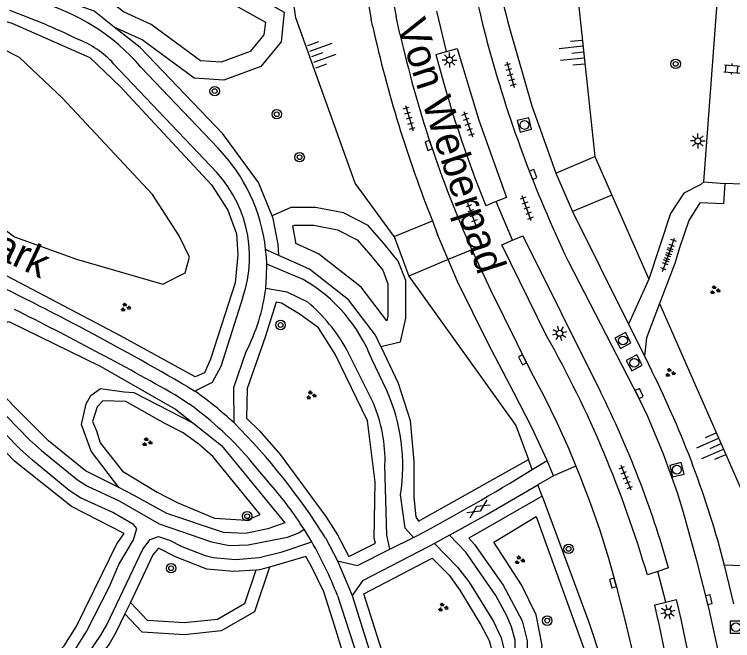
# Model space of a CAD drawing. Extents: x 132999 to 136000, y 398499 to 400501.
# Drawn here: x 133921.6 to 133982.2, y 399095 to 399147.8 of the extents above; entities that cross this region are included whole.
import ezdxf

# ---------------------------------------------------------------- set-up
doc = ezdxf.new("R2010")
doc.units = 0
for name, color, linetype in [('gg-anno-openbare ruimte label', 7, 'Continuous'), ('gg-knt-BGT kruinlijn', 7, 'Continuous'), ('gg-knt-bovenkant onderkant talud', 7, 'Continuous'), ('gg-knt-verharding', 7, 'Continuous'), ('gg-kntw-bovenkant insteek waterloop', 7, 'Continuous'), ('gt-grn-groengrens', 7, 'Continuous'), ('gt-grn-weggrens', 7, 'Continuous'), ('gt-symb-boom', 7, 'Continuous'), ('gt-symb-gesloten verharding', 7, 'Continuous'), ('gt-symb-groenvak', 7, 'Continuous'), ('gt-symb-klinker verharding', 7, 'Continuous'), ('gt-symb-kolk', 7, 'Continuous'), ('gt-symb-lichtmast', 7, 'Continuous'), ('gt-symb-rioolschacht', 7, 'Continuous'), ('gt-symb-talud symbool', 7, 'Continuous'), ('gt-symb-tegel verharding', 7, 'Continuous'), ('gx-grn-maaiveld', 7, 'Continuous')]:
    doc.layers.add(name, color=color, linetype=linetype)

# ---------------------------------------------------------------- blocks, each defined once
blk = doc.blocks.new('gt0-KL1')
at = {"layer": 'gt-symb-klinker verharding'}
for p, q in [((-1.15, 0.3), (1.15, 0.3)), ((-1, -0.3), (-1, 0.3)), ((-0.5, 0.3), (-0.5, 0.45)), ((0, -0.3), (0, 0.3)), ((0.5, 0.3), (0.5, 0.45)), ((1, -0.3), (1, 0.3)), ((-1.15, -0.3), (1.15, -0.3)), ((-0.5, -0.45), (-0.5, -0.3)), ((0.5, -0.45), (0.5, -0.3))]:
    blk.add_line(p, q, dxfattribs=at)
blk = doc.blocks.new('gt0-LMAST')
at = {"layer": 'gt-symb-lichtmast'}
for p, q in [((-0.005, 0.246), (-0.005, 0.621)), ((-0.182, 0.173), (-0.447, 0.438)), ((0.172, 0.173), (0.437, 0.438)), ((-0.255, -0.004), (-0.63, -0.004)), ((-0.182, -0.181), (-0.447, -0.446)), ((-0.005, -0.254), (-0.005, -0.629)), ((0.437, -0.446), (0.172, -0.181)), ((0.245, -0.004), (0.62, -0.004))]:
    blk.add_line(p, q, dxfattribs=at)
blk.add_circle((-0.005, -0.004), 0.25, dxfattribs=at)
blk = doc.blocks.new('gt0-KOLK')
at = {"layer": 'gt-symb-kolk'}
blk.add_lwpolyline([(0, 0), (0.375, 0), (0.375, 0.4), (-0.375, 0.4), (-0.375, 0), (0, 0)], dxfattribs=at)
blk = doc.blocks.new('gt0-RS')
at = {"layer": 'gt-symb-rioolschacht'}
blk.add_lwpolyline([(-0.5, -0.5), (0.5, -0.5), (0.5, 0.5), (-0.5, 0.5)], close=True, dxfattribs=at)
blk.add_circle((0, 0), 0.375, dxfattribs=at)
blk = doc.blocks.new('gt0-TEG1')
at = {"layer": 'gt-symb-tegel verharding'}
for p, q in [((-1.125, 0), (1.125, 0)), ((-0.9, -0.25), (-0.9, 0.25)), ((-0.45, -0.25), (-0.45, 0.25)), ((0, -0.25), (0, 0.25)), ((0.45, -0.25), (0.45, 0.25)), ((0.9, -0.25), (0.9, 0.25))]:
    blk.add_line(p, q, dxfattribs=at)
blk = doc.blocks.new('gt0-TALUD_1')
at = {"layer": 'gt-symb-talud symbool'}
for p, q in [((-1, -1), (-1, 0)), ((-0.5, -2), (-0.5, 0)), ((0, -1), (0, 0)), ((0.5, -2), (0.5, 0)), ((1, -1), (1, 0))]:
    blk.add_line(p, q, dxfattribs=at)
blk = doc.blocks.new('gt0-BOOM')
at = {"layer": 'gt-symb-boom'}
for radius in [0.4, 0.2]:
    blk.add_circle((0, 0), radius, dxfattribs=at)
blk = doc.blocks.new('gt0-GRVAK')
at = {"layer": 'gt-symb-groenvak'}
for p, q in [((-0.11, 0.189), (-0.228, 0.24)), ((-0.182, 0.153), (0.088, 0.153)), ((-0.091, 0.211), (-0.156, 0.322)), ((-0.047, 0.214), (-0.047, 0.393)), ((-0.004, 0.211), (0.061, 0.322)), ((0.015, 0.189), (0.133, 0.24)), ((0.262, -0.052), (0.197, 0.059)), ((0.305, -0.049), (0.305, 0.13)), ((0.349, -0.052), (0.414, 0.059)), ((-0.245, -0.228), (-0.363, -0.177)), ((-0.318, -0.264), (-0.047, -0.264)), ((-0.226, -0.206), (-0.291, -0.095)), ((-0.183, -0.203), (-0.183, -0.024)), ((-0.139, -0.206), (-0.074, -0.095)), ((-0.12, -0.228), (-0.002, -0.177)), ((0.243, -0.074), (0.125, -0.023)), ((0.17, -0.11), (0.441, -0.11)), ((0.368, -0.074), (0.486, -0.023))]:
    blk.add_line(p, q, dxfattribs=at)
blk = doc.blocks.new('gt0-GESVH1')
at = {"layer": 'gt-symb-gesloten verharding'}
for p, q in [((-0.992, -0.261), (0.008, 0.239)), ((0.008, -0.261), (-0.992, 0.239)), ((0.008, 0.239), (1.008, -0.261)), ((1.008, 0.239), (0.008, -0.261))]:
    blk.add_line(p, q, dxfattribs=at)

msp = doc.modelspace()

# ---------------------------------------------------------------- linework, layer by layer
at = {"layer": 'gg-knt-BGT kruinlijn'}
for p, q in [((133966.979, 399168.644), (133970.54, 399135.8)), ((133971.976, 399132.53), (133975.078, 399125.463)), ((133975.988, 399123.39), (133985.723, 399101.212))]:
    msp.add_line(p, q, dxfattribs=at)
msp.add_lwpolyline([(133953.6, 399129.04), (133950.32, 399133.55), (133945.31, 399147.46), (133942.8, 399164.86), (133943.428, 399179.019)], dxfattribs=at)
at = {"layer": 'gg-knt-bovenkant onderkant talud'}
msp.add_line((133953.6, 399129.04), (133954.84, 399125.71), dxfattribs=at)
at = {"layer": 'gg-knt-verharding'}
for p, q in [((133979.732, 399133.642), (133980.867, 399149.093)), ((133954.095, 399146.132), (133953.769, 399147.575)), ((133951.809, 399146.706), (133951.669, 399147.346)), ((133961.328, 399145.906), (133961.46, 399145.39)), ((133957.131, 399144.377), (133958.031, 399144.629)), ((133929.946, 399143.611), (133938.106, 399135)), ((133938.762, 399136.492), (133932.255, 399143.329)), ((133970.54, 399135.8), (133971.976, 399132.53)), ((133967.24, 399134.39), (133968.65, 399131.16)), ((133979.732, 399133.642), (133981.496, 399133.51)), ((133984.578, 399133.394), (133981.496, 399133.51)), ((133962.215, 399131.985), (133961.34, 399131.64)), ((133968.65, 399131.16), (133973.38, 399121.657)), ((133956.838, 399130.367), (133957.271, 399129.205)), ((133958.167, 399127.096), (133957.271, 399129.205)), ((133945.947, 399125.417), (133942.86, 399126.727)), ((133975.078, 399125.463), (133973.38, 399121.657)), ((133973.38, 399121.657), (133974.712, 399118.981)), ((133951.853, 399115.01), (133949.636, 399119.452)), ((133952.96, 399116.114), (133951.716, 399118.704)), ((133974.712, 399118.981), (133975.351, 399117.697)), ((133936.201, 399116.368), (133936.794, 399116.016)), ((133936.362, 399114.906), (133935.132, 399115.702)), ((133965.24, 399109.404), (133966.502, 399110.16)), ((133967.041, 399108.892), (133966.502, 399110.16)), ((133943.212, 399108.127), (133941.659, 399109.96)), ((133965.101, 399109.321), (133965.24, 399109.404)), ((133968.943, 399109.704), (133967.041, 399108.892)), ((133967.041, 399108.892), (133965.728, 399108.127)), ((133946.652, 399103.324), (133946.013, 399104.374)), ((133947.819, 399103.648), (133948.837, 399101.73)), ((133953.253, 399102.694), (133955.23, 399103.679)), ((133955.23, 399103.679), (133955.51, 399103.818)), ((133958.285, 399103.873), (133957.006, 399103.177)), ((133976.739, 399101.123), (133975.85, 399100.827)), ((133985.723, 399101.212), (133981.48, 399101.34)), ((133975.85, 399100.827), (133974.96, 399100.53)), ((133975.581, 399098.005), (133976.506, 399098.228)), ((133976.506, 399098.228), (133977.43, 399098.45))]:
    msp.add_line(p, q, dxfattribs=at)
for points in [[(133963.345, 399146.609), (133965.23, 399140.05), (133967.24, 399134.39)], [(133958.031, 399144.629), (133958.93, 399144.88), (133960.74, 399138.86), (133963.09, 399132.33), (133962.215, 399131.985)], [(133979.732, 399133.642), (133979.459, 399133.416), (133978.047, 399132.704), (133976.908, 399130.991), (133975.078, 399125.463)], [(133981.496, 399133.51), (133981.37, 399131.796), (133979.383, 399131.872), (133978.454, 399130.392), (133977.662, 399128.107)], [(133963.575, 399128.725), (133964.45, 399129.11), (133971.01, 399115.96)], [(133966.462, 399120.687), (133962.7, 399128.34), (133963.575, 399128.725)], [(133942.86, 399126.727), (133942.829, 399127.346), (133942.772, 399127.966)], [(133960.156, 399127.924), (133961.768, 399124.498), (133965.11, 399117.74), (133966.254, 399115.577), (133967.33, 399113.38), (133968.34, 399111.152), (133968.943, 399109.704)], [(133977.662, 399128.107), (133977.283, 399126.785), (133975.988, 399123.39)], [(133966.502, 399110.16), (133965.208, 399112.955), (133963.712, 399115.894), (133961.524, 399120.029), (133958.945, 399125.264), (133958.167, 399127.096)], [(133968.278, 399126.974), (133974.224, 399115.478), (133974.962, 399113.915), (133976.304, 399110.729), (133977.469, 399107.474), (133977.979, 399105.822), (133979.114, 399101.748), (133980.145, 399097.647), (133981.041, 399093.513), (133981.775, 399089.348), (133982.352, 399085.157), (133982.779, 399080.949), (133983.055, 399076.728), (133983.179, 399072.5)], [(133942.776, 399124.67), (133942.85, 399125.696), (133942.86, 399126.727)], [(133946.319, 399123.521), (133944.579, 399124.366), (133942.776, 399124.67)], [(133940.838, 399123.925), (133938.988, 399118.099), (133938.262, 399116.74), (133936.794, 399116.016)], [(133975.988, 399123.39), (133974.886, 399120.5), (133974.712, 399118.981)], [(133921.501, 399089.721), (133922.687, 399090.457), (133925.369, 399092.662), (133926.675, 399094.18), (133927.655, 399095.762), (133929.6, 399099.569), (133930.399, 399101.404), (133931.64, 399103.48), (133931.896, 399104.444), (133931.638, 399104.778), (133929.891, 399105.798), (133927.159, 399107.039), (133926.214, 399107.655), (133923.095, 399110.196), (133922.06, 399111.131), (133918.165, 399115.091), (133916.819, 399116.564), (133915.032, 399119.086)], [(133916.04, 399119.605), (133917.687, 399117.282), (133919.032, 399115.809), (133922.867, 399111.915), (133923.862, 399111.019), (133926.916, 399108.54), (133927.734, 399108.011), (133930.426, 399106.786), (133933.779, 399104.849), (133938.198, 399103.316), (133939.723, 399103.008), (133941.298, 399103.056), (133944.604, 399103.712), (133945.571, 399104.066), (133946.013, 399104.374)], [(133940.102, 399113.335), (133940.094, 399116.326), (133941.124, 399119.358)], [(133953.253, 399102.694), (133952.982, 399103.882), (133952.833, 399109.788)], [(133968.943, 399109.704), (133969.28, 399108.893), (133970.149, 399106.606), (133970.943, 399104.292), (133971.671, 399101.956), (133972.339, 399099.603), (133973.13, 399096.526), (133973.844, 399093.43), (133974.468, 399090.314), (133974.99, 399087.18), (133975.411, 399084.03), (133975.735, 399080.869), (133975.895, 399078.634)], [(133958.285, 399103.873), (133961.429, 399105.63), (133965.728, 399108.127)], [(133955.23, 399103.679), (133954.535, 399104.478), (133954.154, 399107.268)], [(133923.048, 399089.051), (133923.584, 399089.768), (133924.261, 399090.474), (133925.845, 399091.68), (133926.548, 399092.389), (133927.921, 399094.055), (133928.882, 399095.452), (133929.37, 399096.323), (133932.402, 399102.716), (133933.031, 399103.505), (133933.726, 399103.781), (133934.664, 399103.447), (133935.699, 399102.92), (133937.666, 399102.173), (133938.349, 399101.994), (133940.228, 399101.838), (133942.211, 399101.987), (133944.158, 399102.477), (133946.652, 399103.324)], [(133956.311, 399083.718), (133958.064, 399085.147), (133959.367, 399086.299), (133961.351, 399087.821), (133962, 399088.579), (133962.535, 399089.433), (133963.094, 399090.613), (133963.421, 399091.556), (133963.801, 399093.561), (133963.804, 399095.035), (133963.501, 399096.154), (133963.119, 399097.081), (133962.185, 399098.8), (133959.64, 399102.457), (133958.285, 399103.873)], [(133957.006, 399103.177), (133956.463, 399102.885), (133950.935, 399100.039), (133950.056, 399098.811)], [(133957.006, 399103.177), (133958.937, 399101.196), (133959.923, 399099.924), (133961.978, 399096.598), (133962.637, 399095.237), (133962.893, 399094.181), (133962.757, 399093.197), (133962.376, 399092.242), (133960.326, 399088.781), (133959.725, 399087.976), (133958.677, 399086.952), (133956.073, 399085.159)], [(133948.837, 399101.73), (133950.514, 399101.331), (133953.253, 399102.694)], [(133950.056, 399098.811), (133952.071, 399092.421), (133954.144, 399084.716)]]:
    msp.add_lwpolyline(points, dxfattribs=at)
for centre, radius, start, end in [((134060.547, 399171.242), 102.403, 175.4425, 194.32471), ((134065.523, 399168.511), 115.805, 175.40914, 190.53086), ((134069.812, 399168.827), 117.973, 176.82558, 190.37818), ((134044.657, 399169.262), 84.409, 181.92348, 195.56754), ((133918.777, 399131.69), 17.808, 40.81172, 74.71311), ((133900.058, 399089.854), 61.951, 64.32502, 70.04454), ((134053.601, 399169.093), 104.224, 192.40364, 201.81217), ((134048.888, 399167.573), 97.187, 192.7454, 204.07729), ((133923.984, 399138.139), 8.092, 42.54927, 68.88982), ((134065.345, 399173.38), 107.59, 195.07948, 205.5518), ((134054.119, 399169.363), 100.155, 194.44648, 202.12627), ((133928.158, 399126.299), 14.708, 6.50842, 43.86923), ((133930.877, 399127.342), 10.531, 341.06435, 46.64998), ((133811.299, 398902.262), 247.875, 59.74225, 64.5274), ((133939.378, 399113.936), 13.227, 21.12771, 60.22232), ((133927.209, 399126.598), 15.686, 332.51069, 352.93855), ((133937.03, 399112.562), 14.366, 28.65878, 49.71424), ((133798.367, 398874.617), 277.176, 60.43424, 63.60702), ((133882.676, 399073.494), 96.163, 16.32887, 29.39079), ((133899.645, 399080.003), 84.57, 14.61343, 26.46872), ((133938.562, 399109.667), 15.776, 351.25316, 24.12107), ((133920.677, 399092.749), 28.304, 46.66281, 55.29046), ((133895.554, 399078.3), 84.332, 15.70214, 26.52393), ((133919.926, 399091.994), 28.198, 39.57943, 54.34578), ((133940.578, 399110.191), 12.262, 358.11637, 23.14149), ((133902.103, 399075.146), 53.873, 31.94149, 45.1426), ((133874.862, 399255.486), 171.777, 298.00135, 301.69022), ((133919.654, 399087.623), 31.231, 32.43555, 41.03508), ((133919.632, 399087.578), 31.273, 21.04632, 30.23156), ((133863.498, 399071.553), 115.162, 359.98836, 13.27886), ((133865.845, 399071.749), 114.735, 0.05772, 13.45698)]:
    msp.add_arc(centre, radius, start, end, dxfattribs=at)
at = {"layer": 'gg-kntw-bovenkant insteek waterloop'}
msp.add_lwpolyline([(133880.678, 399149.882), (133882.287, 399147.527), (133884.691, 399145.427), (133888.984, 399143.453), (133891.236, 399143.682), (133895.334, 399142.676), (133913.153, 399135.353), (133921.592, 399129.022), (133926.83, 399127.149), (133934.096, 399125.029), (133935.977, 399125.983), (133936.348, 399127.318), (133935.47, 399129.107), (133933.236, 399132.589), (133925.642, 399140.705), (133922, 399144.125), (133917.568, 399146.386), (133911.206, 399148.039)], dxfattribs=at)
at = {"layer": 'gt-grn-groengrens'}
for p, q in [((133943.892, 399127.46), (133942.772, 399127.966)), ((133965.24, 399109.404), (133964.927, 399110.247)), ((133966.081, 399107.176), (133965.728, 399108.127)), ((133931.364, 399098.212), (133930.899, 399097.247))]:
    msp.add_line(p, q, dxfattribs=at)
for points in [[(133940.069, 399179.744), (133937.723, 399171.818), (133937.455, 399165.826), (133937.634, 399155.542), (133939.244, 399150.802), (133944.341, 399147.941), (133944.073, 399145.437), (133942.374, 399143.38), (133939.244, 399142.217), (133936.74, 399142.396), (133932.358, 399145.615), (133929.997, 399146.695)], [(133902.411, 399159.513), (133903.555, 399157.901), (133916.991, 399155.778), (133935.562, 399152.992), (133936.121, 399156.262), (133936.138, 399155.282), (133938.008, 399149.776), (133942.744, 399147.117), (133942.629, 399146.045), (133941.474, 399144.646), (133939.026, 399143.737), (133937.279, 399143.861), (133933.122, 399146.916), (133930.785, 399147.984), (133929.057, 399149.348), (133924.702, 399150.942), (133917.276, 399153.58), (133906.269, 399156.989), (133895.57, 399160.102), (133895.133, 399162.009)], [(133929.997, 399146.695), (133928.316, 399148.022), (133924.194, 399149.53), (133916.803, 399152.156), (133905.837, 399155.552), (133895.117, 399158.671), (133894.325, 399158.818)], [(133893.327, 399155.195), (133921.379, 399147.034), (133927.943, 399144.124), (133930.484, 399141.704), (133938.209, 399133.409), (133939.575, 399131.271), (133940.319, 399129.269), (133940.432, 399127.513), (133940.195, 399125.14), (133938.133, 399118.705), (133937.613, 399117.569), (133936.813, 399117.218), (133930.527, 399120.69), (133920.971, 399125.693), (133910.634, 399130.637), (133885.584, 399141.466), (133881.335, 399143.403), (133879.313, 399144.889), (133878.189, 399146.07), (133876.054, 399150.095)], [(133943.318, 399130.797), (133942.165, 399133.585), (133939.148, 399137.708), (133932.177, 399144.974), (133929.997, 399146.695)], [(133952.477, 399119.782), (133954.135, 399120.177), (133954.588, 399122.17), (133954.588, 399125.342), (133953.953, 399126.974), (133952.775, 399128.424), (133951.416, 399129.964), (133949.331, 399131.052), (133946.975, 399131.505), (133944.891, 399131.505), (133943.318, 399130.797)], [(133943.892, 399127.46), (133943.83, 399128.376), (133943.413, 399130.57), (133943.318, 399130.797)], [(133945.06, 399129.936), (133945.212, 399130.005), (133946.832, 399130.005), (133948.832, 399129.62), (133950.475, 399128.763), (133951.63, 399127.454), (133952.641, 399126.21), (133953.088, 399125.061), (133953.088, 399122.339), (133952.996, 399121.935), (133950.832, 399124.787), (133947.239, 399127.594), (133945.328, 399128.457), (133945.321, 399128.567), (133945.06, 399129.936)], [(133952.477, 399119.782), (133952.027, 399120.73), (133949.755, 399123.725), (133946.458, 399126.301), (133943.892, 399127.46)], [(133954.84, 399125.71), (133963.86, 399113.12), (133964.927, 399110.247)], [(133941.147, 399113.747), (133942.251, 399112.669), (133943.984, 399110.669), (133947.843, 399105.451), (133948.832, 399103.92), (133949.772, 399102.087), (133952.024, 399103.194), (133951.909, 399103.616), (133952.007, 399108.338), (133951.358, 399113.527), (133948.646, 399119.138), (133947.231, 399121.349), (133945.673, 399122.475), (133944.113, 399123.428), (133943.658, 399123.519), (133942.716, 399120.558), (133941.217, 399116.247), (133941.147, 399113.747)], [(133930.387, 399107.885), (133927.577, 399109.315), (133924.448, 399111.831), (133921.665, 399114.615), (133919.479, 399116.871), (133917.477, 399119.547), (133919.355, 399121.239), (133921.111, 399121.873), (133928.826, 399118.118), (133935.165, 399114.496), (133936.628, 399113.341)], [(133952.477, 399119.782), (133953.94, 399116.703), (133954.963, 399113.53), (133955.268, 399110.08), (133955.268, 399107.083), (133955.433, 399105.435), (133955.666, 399105.071), (133964.927, 399110.247)], [(133919.367, 399092.308), (133921.379, 399090.793), (133924.611, 399093.339), (133925.79, 399094.56), (133926.777, 399096.147), (133929.025, 399100.689), (133930.222, 399103.152), (133930.835, 399104.027), (133926.408, 399106.284), (133921.594, 399110.109), (133916.808, 399115.072), (133914.751, 399117.818), (133910.322, 399115.225), (133907.412, 399113.675), (133905.074, 399112.701)], [(133930.387, 399107.885), (133928.058, 399110.973), (133927.232, 399113.193), (133927.63, 399114.958), (133928.029, 399115.641), (133928.854, 399116.239), (133930.847, 399115.954), (133931.644, 399115.897), (133936.628, 399113.341)], [(133928.177, 399113.462), (133928.508, 399112.674), (133928.826, 399111.656), (133930.705, 399109.265), (133933.608, 399107.5), (133935.316, 399106.646), (133938.447, 399105.308), (133941.152, 399105.137), (133942.319, 399105.621), (133938.305, 399110.517), (133937.166, 399111.513), (133935.828, 399112.51), (133934.323, 399113.249), (133930.99, 399115.154), (133929.032, 399115.213), (133928.553, 399114.697), (133928.177, 399113.462)], [(133936.628, 399113.341), (133939.051, 399111.428), (133944.397, 399104.913), (133942.96, 399104.419), (133941.083, 399104.031), (133939.229, 399104.093), (133934.433, 399105.714), (133931.683, 399107.226), (133930.387, 399107.885)], [(133966.081, 399107.176), (133959.898, 399103.639), (133960.397, 399103.102), (133962.792, 399099.666), (133964.407, 399096.672), (133964.824, 399094.968), (133964.793, 399093.317), (133964.174, 399090.753), (133962.914, 399088.233), (133961.55, 399086.801), (133958.842, 399084.435)], [(133966.081, 399107.176), (133970.03, 399096.54), (133971.006, 399093.56)], [(133961.029, 399084.919), (133962.868, 399086.671), (133964.603, 399088.865), (133965.624, 399091.468), (133966.083, 399094.58), (133965.573, 399097.183), (133964.348, 399099.683), (133962.001, 399103.306), (133965.573, 399105.45), (133969.706, 399094.019), (133969.145, 399090.192), (133968.736, 399083.252), (133967.41, 399081.466), (133966.236, 399080.853), (133963.94, 399083.609), (133961.029, 399084.919)], [(133941.943, 399100.932), (133940.065, 399100.82), (133937.813, 399101.018), (133935.155, 399102.066), (133933.732, 399102.793), (133933.257, 399102.223), (133931.364, 399098.212)], [(133930.899, 399097.247), (133930.11, 399095.611), (133929.587, 399094.698), (133926.564, 399090.985), (133924.548, 399089.45), (133925.58, 399088.917), (133927.676, 399087.67), (133928.952, 399086.891), (133930.09, 399086.403), (133932.437, 399086.289), (133933.416, 399086.534), (133935.969, 399087.49), (133940.111, 399087.457), (133943.036, 399086.786), (133949.275, 399085.557), (133951.801, 399085.352), (133950.461, 399090.154), (133948.574, 399096.27), (133947.684, 399099.1), (133946.62, 399101.29), (133946.168, 399102.095), (133943.084, 399101.195)], [(133951.041, 399098.935), (133956.8, 399101.941), (133958.238, 399100.503), (133959.154, 399099.256), (133960.909, 399096.313), (133961.632, 399095.017), (133961.862, 399094.057), (133961.791, 399093.433), (133961.438, 399092.685), (133959.89, 399089.988), (133958.962, 399088.703), (133958.014, 399087.732), (133955.733, 399086.095), (133954.841, 399085.918), (133953.092, 399092.481), (133951.041, 399098.935)], [(133943.084, 399101.195), (133941.827, 399097.421), (133939.01, 399095.812), (133935.92, 399095.481), (133932.345, 399095.711), (133930.899, 399097.247)], [(133941.943, 399100.932), (133940.993, 399098.082), (133938.696, 399096.784), (133935.899, 399096.484), (133932.803, 399096.684), (133931.364, 399098.212)], [(133943.084, 399101.195), (133942.25, 399100.951), (133941.943, 399100.932)]]:
    msp.add_lwpolyline(points, dxfattribs=at)
at = {"layer": 'gt-grn-weggrens'}
for p, q in [((133958.031, 399144.629), (133957.195, 399148.025)), ((133967.24, 399134.39), (133970.54, 399135.8)), ((133971.976, 399132.53), (133968.65, 399131.16)), ((133963.575, 399128.725), (133962.215, 399131.985)), ((133953.6, 399129.04), (133956.838, 399130.367)), ((133960.156, 399127.924), (133958.167, 399127.096)), ((133958.167, 399127.096), (133954.84, 399125.71)), ((133948.837, 399101.73), (133950.056, 399098.811)), ((133982.242, 399098.109), (133981.48, 399101.34)), ((133976.506, 399098.228), (133975.85, 399100.827))]:
    msp.add_line(p, q, dxfattribs=at)
at = {"layer": 'gx-grn-maaiveld'}
msp.add_lwpolyline([(133948.819, 399098.809), (133950.555, 399093.524), (133953.054, 399084.267)], dxfattribs=at)

# ---------------------------------------------------------------- block references
at = {"layer": 'gt-symb-boom'}
for p in [(133977.348, 399143.59), (133938.473, 399141.3), (133943.708, 399139.353), (133945.636, 399135.726), (133944.03, 399121.589), (133941.211, 399105.478), (133968.319, 399102.729), (133934.799, 399101.099), (133966.514, 399096.679)]:
    msp.add_blockref('gt0-BOOM', p, dxfattribs=at)
at = {"layer": 'gt-symb-gesloten verharding', "rotation": 33.03828461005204}
msp.add_blockref('gt0-GESVH1', (133960.713, 399106.112), dxfattribs=at)
at = {"layer": 'gt-symb-groenvak'}
for p in [(133980.652, 399124.53), (133930.945, 399123.076), (133976.875, 399117.569), (133946.594, 399115.673), (133932.761, 399111.72), (133964.177, 399101.775), (133957.715, 399097.797)]:
    msp.add_blockref('gt0-GRVAK', p, dxfattribs=at)
at = {"layer": 'gt-symb-klinker verharding', "rotation": -4.416283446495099}
msp.add_blockref('gt0-KL1', (133982.58, 399143.127), dxfattribs=at)
at = {"layer": 'gt-symb-kolk'}
for p, rotation in [((133956.708, 399136.788), 108.54366933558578), ((133965.139, 399134.211), -68.84735479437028), ((133964.611, 399118.748), 116.30869593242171), ((133974.098, 399115.734), -64.02428534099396), ((133972.256, 399099.904), 105.84308211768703), ((133979.957, 399098.409), -76.58892814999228)]:
    msp.add_blockref('gt0-KOLK', p, dxfattribs=dict(at, rotation=rotation))
at = {"layer": 'gt-symb-lichtmast'}
for p in [(133958.287, 399143.92), (133979.228, 399137.103)]:
    msp.add_blockref('gt0-LMAST', p, dxfattribs=at)
for p, rotation in [((133967.559, 399120.888), -166.46414362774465), ((133976.696, 399097.399), -166.46414363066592)]:
    msp.add_blockref('gt0-LMAST', p, dxfattribs=dict(at, rotation=rotation))
at = {"layer": 'gt-symb-rioolschacht'}
for p, rotation in [((133964.598, 399138.452), 103.82779503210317), ((133972.9, 399120.286), 118.23090182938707), ((133973.857, 399118.403), 118.1533464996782), ((133977.449, 399109.398), 103.95282331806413)]:
    msp.add_blockref('gt0-RS', p, dxfattribs=dict(at, rotation=rotation))
msp.add_blockref('gt0-RS', (133982.44, 399096.126), dxfattribs=at)
at = {"layer": 'gt-symb-talud symbool'}
for p, xscale, yscale, rotation in [((133946.631, 399144.173), 1.0002009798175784, 1.0002009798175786, 109.81181188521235), ((133969.574, 399144.606), 1.000316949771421, 1.0003169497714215, -84.08992967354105), ((133981.173, 399111.593), 1.000329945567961, 1.0003299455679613, -66.30502896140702)]:
    msp.add_blockref('gt0-TALUD_1', p, dxfattribs=dict(at, xscale=xscale, yscale=yscale, rotation=rotation))
at = {"layer": 'gt-symb-tegel verharding'}
for p, rotation in [((133963.418, 399142.696), -73.9758903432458), ((133954.882, 399139.022), -73.0152674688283), ((133959.843, 399138.506), -71.14816421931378), ((133964.787, 399131.424), 109.99289398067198), ((133960.215, 399130.791), 109.99289398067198), ((133976.872, 399127.854), 70.18818811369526), ((133976.631, 399127.164), 70.18818811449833), ((133973.149, 399108.733), -67.97515406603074)]:
    msp.add_blockref('gt0-TEG1', p, dxfattribs=dict(at, rotation=rotation))

# ---------------------------------------------------------------- texts
at = {"layer": 'gg-anno-openbare ruimte label'}
for s, rotation, p in [('Von Weberpad', 288, (133953.816, 399146.92)), ('Hoffmannpark', 334.6, (133904.825, 399134.496))]:
    msp.add_text(s, height=2.5, rotation=rotation, dxfattribs=at).set_placement(p)

doc.saveas('drawing.dxf')
